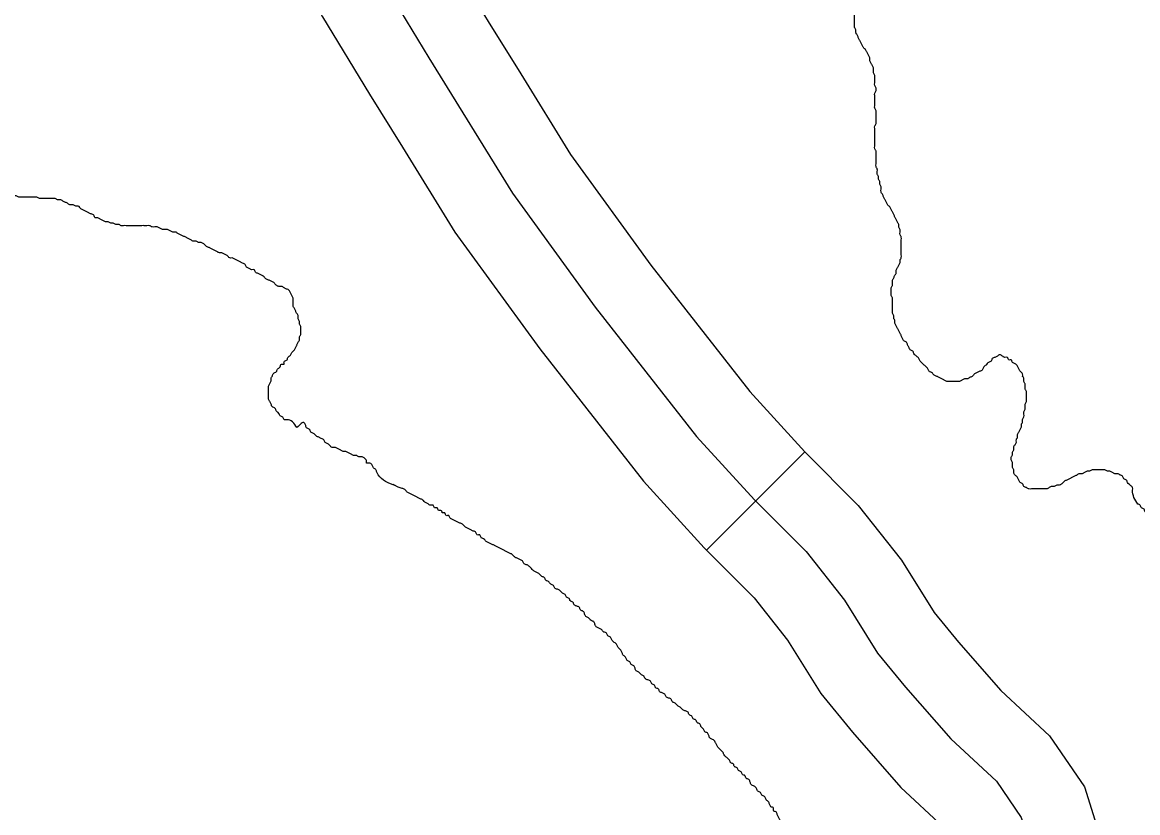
# Model space of a CAD drawing. Extents: x 813775 to 1157140, y 1757555 to 1979907.
# Drawn here: x 996904 to 999310, y 1875874 to 1877579 of the extents above; entities that cross this region are included whole.
import ezdxf

# ---------------------------------------------------------------- set-up
doc = ezdxf.new("R2010")
doc.units = 0
doc.layers.add('Level 35', color=7, linetype='Continuous')
doc.layers.add('Level 45', color=7, linetype='Continuous')

msp = doc.modelspace()

# ---------------------------------------------------------------- linework, layer by layer
at = {"layer": 'Level 35'}
for points in [[(998699, 1877578.8), (998699, 1877584.2), (998699, 1877589.7), (998699, 1877595.1), (998699, 1877600.6), (998699, 1877606), (998699, 1877611.5), (998699, 1877616.9), (998699, 1877622.4), (998699, 1877627.9), (998699, 1877633.3), (998699, 1877638.8), (998696.3, 1877644.2), (998696.3, 1877649.7), (998693.6, 1877655.1), (998693.6, 1877660.6), (998690.8, 1877666), (998688.1, 1877671.5), (998685.4, 1877676.9), (998685.4, 1877682.4), (998682.7, 1877687.9), (998679.9, 1877693.3), (998674.5, 1877698.8), (998669, 1877704.2), (998663.6, 1877709.7), (998658.1, 1877712.4), (998652.7, 1877715.1), (998647.2, 1877717.8), (998641.8, 1877720.6), (998636.3, 1877723.3), (998630.9, 1877723.3), (998625.4, 1877723.3), (998620, 1877726), (998614.5, 1877728.8), (998609.1, 1877731.5), (998603.6, 1877734.2), (998600.9, 1877739.7), (998595.4, 1877742.4), (998590, 1877745.1), (998587.3, 1877750.6), (998581.8, 1877756), (998579.1, 1877761.5), (998573.6, 1877766.9), (998570.9, 1877772.4)], [(998799.9, 1877087.9), (998799.9, 1877093.4), (998799.9, 1877098.8), (998799.9, 1877104.3), (998799.9, 1877109.7), (998799.9, 1877115.2), (998797.2, 1877120.6), (998797.2, 1877126.1), (998797.2, 1877131.5), (998794.4, 1877137), (998794.4, 1877142.4), (998791.7, 1877147.9), (998789, 1877153.4), (998786.2, 1877158.8), (998783.5, 1877164.3), (998780.8, 1877169.7), (998778.1, 1877175.2), (998775.3, 1877180.6), (998769.9, 1877186.1), (998767.2, 1877191.5), (998764.4, 1877197), (998761.7, 1877202.4), (998759, 1877207.9), (998756.3, 1877213.3), (998756.3, 1877218.8), (998756.3, 1877224.3), (998753.5, 1877229.7), (998753.5, 1877235.2), (998750.8, 1877240.6), (998750.8, 1877246.1), (998748.1, 1877251.5), (998748.1, 1877257), (998748.1, 1877262.4), (998745.4, 1877267.9), (998745.4, 1877273.3), (998745.4, 1877278.8), (998745.4, 1877284.3), (998745.4, 1877289.7), (998745.4, 1877295.2), (998745.4, 1877300.6), (998742.6, 1877306.1), (998742.6, 1877311.5), (998742.6, 1877317), (998742.6, 1877322.4), (998742.6, 1877327.9), (998742.6, 1877333.3), (998742.6, 1877338.8), (998742.6, 1877344.2), (998742.6, 1877349.7), (998742.6, 1877355.2), (998745.4, 1877360.6), (998745.4, 1877366.1), (998745.4, 1877371.5), (998745.4, 1877377), (998745.4, 1877382.4), (998745.4, 1877387.9), (998742.6, 1877393.3), (998742.6, 1877398.8), (998742.6, 1877404.2), (998742.6, 1877409.7), (998742.6, 1877415.1), (998742.6, 1877420.6), (998742.6, 1877426.1), (998745.4, 1877431.5), (998745.4, 1877437), (998742.6, 1877442.4), (998742.6, 1877447.9), (998742.6, 1877453.3), (998742.6, 1877458.8), (998742.6, 1877464.2), (998739.9, 1877469.7), (998739.9, 1877475.1), (998739.9, 1877480.6), (998737.2, 1877486.1), (998734.5, 1877491.5), (998731.7, 1877497), (998731.7, 1877502.4), (998729, 1877507.9), (998726.3, 1877513.3), (998723.6, 1877518.8), (998718.1, 1877524.2), (998715.4, 1877529.7), (998712.7, 1877535.1), (998709.9, 1877540.6), (998707.2, 1877546), (998704.5, 1877551.5), (998701.8, 1877557), (998701.8, 1877562.4), (998699, 1877567.9), (998699, 1877573.3), (998699, 1877578.8)], [(997290.3, 1877104), (997284.7, 1877104), (997279.2, 1877106.7), (997273.6, 1877106.7), (997268, 1877109.5), (997262.4, 1877112.3), (997256.8, 1877115.1), (997251.3, 1877117.9), (997245.7, 1877120.7), (997240.1, 1877123.5), (997234.5, 1877126.3), (997229, 1877126.3), (997223.4, 1877129.1), (997217.8, 1877131.9), (997212.2, 1877131.9), (997206.6, 1877131.9), (997201.1, 1877134.7), (997195.5, 1877137.4), (997189.9, 1877137.4), (997184.3, 1877137.4), (997178.7, 1877140.2), (997173.2, 1877140.2), (997167.6, 1877140.2), (997162, 1877140.2), (997156.4, 1877140.2), (997150.8, 1877140.2), (997145.3, 1877140.2), (997139.7, 1877140.2), (997134.1, 1877140.2), (997128.5, 1877140.2), (997122.9, 1877140.2), (997117.4, 1877140.2), (997111.8, 1877143), (997106.2, 1877143), (997100.6, 1877145.8), (997095.1, 1877145.8), (997089.5, 1877148.6), (997083.9, 1877148.6), (997078.3, 1877151.4), (997072.7, 1877154.2), (997067.2, 1877157), (997061.6, 1877157), (997058.8, 1877162.6), (997053.2, 1877165.4), (997047.6, 1877168.1), (997042.1, 1877170.9), (997036.5, 1877173.7), (997030.9, 1877176.5), (997025.3, 1877182.1), (997019.7, 1877182.1), (997014.2, 1877184.9), (997008.6, 1877184.9), (997003, 1877187.7), (996997.4, 1877190.5), (996991.8, 1877193.3), (996986.3, 1877196.1), (996980.7, 1877196.1), (996975.1, 1877198.8), (996969.5, 1877198.8), (996963.9, 1877198.8), (996958.4, 1877198.8), (996952.8, 1877198.8), (996947.2, 1877198.8), (996941.6, 1877198.8), (996936, 1877201.6), (996930.5, 1877201.6), (996924.9, 1877201.6), (996919.3, 1877201.6), (996913.7, 1877201.6), (996908.2, 1877201.6), (996902.6, 1877201.6), (996897, 1877201.6), (996891.4, 1877204.4), (996885.8, 1877204.4), (996880.3, 1877207.2), (996874.7, 1877207.2), (996869.1, 1877210), (996863.5, 1877210), (996857.9, 1877212.8), (996852.4, 1877212.8), (996846.8, 1877215.6), (996841.2, 1877215.6), (996835.6, 1877218.4), (996830, 1877221.2), (996824.5, 1877224), (996818.9, 1877226.8), (996813.3, 1877229.5), (996807.7, 1877232.3), (996802.1, 1877235.1), (996796.6, 1877240.7), (996791, 1877243.5)], [(997496.8, 1876704.8), (997474.4, 1876721.6), (997468.9, 1876721.6), (997466.1, 1876727.2), (997460.5, 1876730), (997457.7, 1876735.5), (997452.1, 1876741.1), (997449.3, 1876746.7), (997443.7, 1876749.5), (997441, 1876755.1), (997438.2, 1876760.7), (997435.4, 1876766.2), (997435.4, 1876771.8), (997435.4, 1876777.4), (997435.4, 1876783), (997435.4, 1876788.6), (997435.4, 1876794.2), (997438.2, 1876799.7), (997441, 1876805.3), (997441, 1876810.9), (997443.7, 1876816.5), (997446.5, 1876822.1), (997452.1, 1876824.9), (997454.9, 1876830.4), (997460.5, 1876836), (997463.3, 1876841.6), (997468.9, 1876841.6), (997468.9, 1876847.2), (997474.4, 1876850), (997477.2, 1876855.6), (997482.8, 1876861.1), (997485.6, 1876866.7), (997491.2, 1876872.3), (997494, 1876877.9), (997496.8, 1876883.5), (997499.5, 1876889.1), (997502.3, 1876894.6), (997502.3, 1876900.2), (997505.1, 1876905.8), (997505.1, 1876911.4), (997505.1, 1876917), (997505.1, 1876922.5), (997502.3, 1876928.1), (997502.3, 1876933.7), (997499.5, 1876939.3), (997499.5, 1876944.9), (997496.8, 1876950.5), (997494, 1876956), (997491.2, 1876961.6), (997488.4, 1876967.2), (997488.4, 1876972.8), (997488.4, 1876978.4), (997488.4, 1876983.9), (997485.6, 1876989.5), (997482.8, 1876995.1), (997480, 1877000.7), (997474.4, 1877003.5), (997468.9, 1877006.3), (997463.3, 1877009.1), (997457.7, 1877009.1), (997452.1, 1877011.9), (997446.5, 1877017.4), (997441, 1877020.2), (997435.4, 1877023), (997429.8, 1877025.8), (997424.2, 1877031.4), (997418.6, 1877034.2), (997413.1, 1877037), (997407.5, 1877039.8), (997404.7, 1877045.3), (997399.1, 1877045.3), (997393.5, 1877048.1), (997388, 1877050.9), (997385.2, 1877056.5), (997379.6, 1877059.3), (997374, 1877062.1), (997368.4, 1877064.9), (997362.9, 1877067.7), (997357.3, 1877070.5), (997351.7, 1877070.5), (997346.1, 1877076), (997340.5, 1877078.8), (997335, 1877081.6), (997329.4, 1877081.6), (997323.8, 1877084.4), (997318.2, 1877087.2), (997312.6, 1877090), (997307.1, 1877092.8), (997301.5, 1877095.6), (997295.9, 1877101.2), (997290.3, 1877104)], [(999061.5, 1876815.2), (999061.5, 1876820.7), (999056.1, 1876826.1), (999053.4, 1876831.6), (999050.6, 1876837), (999045.2, 1876842.5), (999039.7, 1876845.2), (999037, 1876850.7), (999031.6, 1876850.7), (999028.8, 1876856.1), (999023.4, 1876856.1), (999017.9, 1876858.8), (999012.5, 1876861.6), (999007, 1876858.8), (999001.6, 1876856.1), (998996.1, 1876853.4), (998993.4, 1876847.9), (998987.9, 1876845.2), (998982.5, 1876839.7), (998977, 1876834.3), (998974.3, 1876828.8), (998968.9, 1876826.1), (998963.4, 1876823.4), (998958, 1876820.7), (998952.5, 1876815.2), (998947.1, 1876812.5), (998941.6, 1876809.7), (998936.2, 1876809.7), (998930.7, 1876807), (998925.3, 1876804.3), (998919.8, 1876804.3), (998914.4, 1876804.3), (998908.9, 1876804.3), (998903.5, 1876804.3), (998898, 1876804.3), (998892.6, 1876807), (998887.1, 1876809.7), (998881.6, 1876812.5), (998876.2, 1876815.2), (998870.7, 1876817.9), (998865.3, 1876823.4), (998859.8, 1876826.1), (998857.1, 1876831.6), (998851.7, 1876837), (998846.2, 1876842.5), (998840.8, 1876847.9), (998838, 1876853.4), (998832.6, 1876858.8), (998827.1, 1876864.3), (998824.4, 1876869.7), (998819, 1876872.5), (998816.2, 1876877.9), (998813.5, 1876883.4), (998810.8, 1876888.8), (998805.3, 1876891.6), (998802.6, 1876897), (998799.9, 1876902.5), (998797.2, 1876907.9), (998794.4, 1876913.4), (998791.7, 1876918.8), (998789, 1876924.3), (998786.2, 1876929.7), (998786.2, 1876935.2), (998783.5, 1876940.6), (998783.5, 1876946.1), (998780.8, 1876951.6), (998780.8, 1876957), (998780.8, 1876962.5), (998780.8, 1876967.9), (998780.8, 1876973.4), (998780.8, 1876978.8), (998780.8, 1876984.3), (998778.1, 1876989.7), (998778.1, 1876995.2), (998778.1, 1877000.6), (998778.1, 1877006.1), (998780.8, 1877011.5), (998780.8, 1877017), (998780.8, 1877022.5), (998783.5, 1877027.9), (998786.2, 1877033.4), (998789, 1877038.8), (998789, 1877044.3), (998791.7, 1877049.7), (998794.4, 1877055.2), (998797.2, 1877060.6), (998797.2, 1877066.1), (998799.9, 1877071.5), (998799.9, 1877077), (998799.9, 1877082.4), (998799.9, 1877087.9)], [(999309.6, 1876539.8), (999298.7, 1876569.8), (999298.7, 1876575.2), (999293.2, 1876580.7), (999287.8, 1876586.1), (999285.1, 1876591.6), (999279.6, 1876594.3), (999276.9, 1876599.8), (999271.4, 1876602.5), (999266, 1876605.2), (999260.5, 1876605.2), (999255.1, 1876607.9), (999249.6, 1876610.7), (999244.2, 1876610.7), (999238.7, 1876613.4), (999233.3, 1876613.4), (999227.8, 1876613.4), (999222.4, 1876613.4), (999216.9, 1876613.4), (999211.5, 1876613.4), (999206, 1876610.7), (999200.6, 1876610.7), (999195.1, 1876607.9), (999189.7, 1876605.2), (999184.2, 1876605.2), (999178.7, 1876602.5), (999173.3, 1876599.8), (999167.8, 1876597), (999162.4, 1876594.3), (999156.9, 1876591.6), (999151.5, 1876588.9), (999146, 1876583.4), (999140.6, 1876580.7), (999135.1, 1876580.7), (999129.7, 1876577.9), (999124.2, 1876577.9), (999118.8, 1876575.2), (999113.3, 1876572.5), (999107.9, 1876572.5), (999102.4, 1876572.5), (999097, 1876572.5), (999091.5, 1876572.5), (999086.1, 1876572.5), (999080.6, 1876572.5), (999075.2, 1876572.5), (999069.7, 1876575.2), (999064.3, 1876577.9), (999061.5, 1876583.4), (999056.1, 1876586.1), (999053.4, 1876591.6), (999050.6, 1876597), (999045.2, 1876602.5), (999042.5, 1876607.9), (999042.5, 1876613.4), (999039.7, 1876618.9), (999039.7, 1876624.3), (999039.7, 1876629.8), (999037, 1876635.2), (999037, 1876640.7), (999039.7, 1876646.1), (999039.7, 1876651.6), (999042.5, 1876657), (999042.5, 1876662.5), (999045.2, 1876667.9), (999047.9, 1876673.4), (999047.9, 1876678.8), (999050.6, 1876684.3), (999050.6, 1876689.8), (999053.4, 1876695.2), (999056.1, 1876700.7), (999058.8, 1876706.1), (999058.8, 1876711.6), (999061.5, 1876717), (999061.5, 1876722.5), (999064.3, 1876727.9), (999064.3, 1876733.4), (999064.3, 1876738.8), (999067, 1876744.3), (999067, 1876749.8), (999067, 1876755.2), (999069.7, 1876760.7), (999069.7, 1876766.1), (999069.7, 1876771.6), (999069.7, 1876777), (999069.7, 1876782.5), (999067, 1876787.9), (999067, 1876793.4), (999067, 1876798.8), (999064.3, 1876804.3), (999064.3, 1876809.7), (999061.5, 1876815.2)], [(997709.6, 1876579.2), (997671.9, 1876603), (997669.1, 1876608.6), (997666.4, 1876614.1), (997660.8, 1876619.7), (997658, 1876625.3), (997652.4, 1876628.1), (997646.8, 1876628.1), (997646.8, 1876633.7), (997641.3, 1876639.3), (997635.7, 1876642), (997630.1, 1876642), (997624.5, 1876644.8), (997618.9, 1876644.8), (997613.4, 1876647.6), (997607.8, 1876650.4), (997602.2, 1876653.2), (997596.6, 1876653.2), (997591, 1876656), (997585.5, 1876658.8), (997579.9, 1876661.6), (997574.3, 1876661.6), (997568.7, 1876664.4), (997563.1, 1876670), (997557.6, 1876672.7), (997554.8, 1876678.3), (997549.2, 1876681.1), (997543.6, 1876683.9), (997538, 1876686.7), (997532.5, 1876692.3), (997526.9, 1876695.1), (997524.1, 1876700.7), (997518.5, 1876703.4), (997515.7, 1876709), (997512.9, 1876714.6), (997496.8, 1876704.8)], [(997810, 1876520.6), (997807.2, 1876526.2), (997801.7, 1876526.2), (997798.9, 1876531.8), (997793.3, 1876531.8), (997790.5, 1876537.4), (997784.9, 1876537.4), (997779.3, 1876540.2), (997773.8, 1876543), (997768.2, 1876548.5), (997762.6, 1876551.3), (997757, 1876554.1), (997751.4, 1876556.9), (997745.9, 1876559.7), (997740.3, 1876562.5), (997734.7, 1876565.3), (997729.1, 1876570.9), (997723.5, 1876573.7), (997715.2, 1876576.4), (997709.6, 1876579.2), (997704, 1876582)], [(999770.2, 1876509.8), (999764.8, 1876512.5), (999759.3, 1876515.2), (999753.9, 1876518), (999748.4, 1876518), (999743, 1876523.4), (999737.5, 1876526.1), (999732.1, 1876528.9), (999726.6, 1876531.6), (999721.2, 1876531.6), (999715.7, 1876534.3), (999710.3, 1876537), (999704.8, 1876537), (999699.4, 1876539.8), (999693.9, 1876539.8), (999688.5, 1876542.5), (999683, 1876542.5), (999677.6, 1876545.2), (999672.1, 1876545.2), (999666.7, 1876545.2), (999661.2, 1876545.2), (999655.7, 1876545.2), (999650.3, 1876545.2), (999644.8, 1876545.2), (999639.4, 1876545.2), (999633.9, 1876542.5), (999628.5, 1876542.5), (999623, 1876542.5), (999617.6, 1876542.5), (999612.1, 1876542.5), (999606.7, 1876542.5), (999601.2, 1876539.8), (999595.8, 1876539.8), (999590.3, 1876537), (999584.9, 1876537), (999579.4, 1876537), (999574, 1876534.3), (999568.5, 1876534.3), (999563.1, 1876534.3), (999557.6, 1876534.3), (999552.2, 1876531.6), (999546.7, 1876531.6), (999541.3, 1876531.6), (999535.8, 1876531.6), (999530.4, 1876531.6), (999524.9, 1876531.6), (999519.5, 1876531.6), (999514, 1876531.6), (999508.6, 1876531.6), (999503.1, 1876528.9), (999497.7, 1876528.9), (999492.2, 1876528.9), (999486.8, 1876526.1), (999481.3, 1876526.1), (999475.9, 1876523.4), (999470.4, 1876523.4), (999464.9, 1876520.7), (999459.5, 1876520.7), (999454, 1876520.7), (999448.6, 1876518), (999443.1, 1876518), (999437.7, 1876515.2), (999432.2, 1876515.2), (999426.8, 1876515.2), (999421.3, 1876512.5), (999415.9, 1876509.8), (999410.4, 1876509.8), (999405, 1876509.8), (999399.5, 1876507), (999394.1, 1876507), (999388.6, 1876504.3), (999383.2, 1876504.3), (999377.7, 1876504.3), (999372.3, 1876504.3), (999366.8, 1876504.3), (999361.4, 1876507), (999355.9, 1876507), (999350.5, 1876509.8), (999345, 1876509.8), (999339.6, 1876512.5), (999334.1, 1876515.2), (999331.4, 1876520.7), (999325.9, 1876523.4), (999323.2, 1876528.9), (999317.8, 1876531.6), (999315, 1876537), (999309.6, 1876539.8)], [(998245.2, 1876169), (998239.6, 1876171.8), (998234, 1876177.3), (998228.5, 1876180.1), (998225.7, 1876185.7), (998222.9, 1876191.3), (998217.3, 1876194.1), (998214.5, 1876199.7), (998208.9, 1876202.5), (998206.1, 1876208), (998200.6, 1876213.6), (998197.8, 1876219.2), (998195, 1876224.8), (998189.4, 1876230.4), (998186.6, 1876236), (998181, 1876241.5), (998175.5, 1876247.1), (998172.7, 1876252.7), (998167.1, 1876255.5), (998164.3, 1876261.1), (998158.7, 1876263.9), (998153.1, 1876269.4), (998147.6, 1876272.2), (998142, 1876275), (998139.2, 1876280.6), (998136.4, 1876286.2), (998130.8, 1876289), (998125.2, 1876294.6), (998119.7, 1876297.4), (998116.9, 1876302.9), (998114.1, 1876308.5), (998108.5, 1876311.3), (998105.7, 1876316.9), (998100.1, 1876319.7), (998094.6, 1876322.5), (998091.8, 1876328.1), (998086.2, 1876330.8), (998083.4, 1876336.4), (998077.8, 1876339.2), (998075, 1876344.8), (998069.5, 1876347.6), (998063.9, 1876353.2), (998058.3, 1876356), (998052.7, 1876358.8), (998049.9, 1876364.3), (998044.4, 1876367.1), (998038.8, 1876372.7), (998033.2, 1876375.5), (998030.4, 1876381.1), (998024.8, 1876383.9), (998019.2, 1876389.5), (998013.7, 1876392.2), (998008.1, 1876395), (998002.5, 1876400.6), (997996.9, 1876406.2), (997991.3, 1876409), (997985.8, 1876411.8), (997983, 1876417.4), (997977.4, 1876420.2), (997971.8, 1876422.9), (997966.2, 1876425.7), (997960.7, 1876431.3), (997955.1, 1876434.1), (997949.5, 1876436.9), (997943.9, 1876439.7), (997938.3, 1876442.5), (997932.8, 1876445.3), (997927.2, 1876448.1), (997921.6, 1876450.9), (997916, 1876453.6), (997910.5, 1876456.4), (997904.9, 1876459.2), (997899.3, 1876464.8), (997893.7, 1876467.6), (997890.9, 1876473.2), (997885.3, 1876473.2), (997882.6, 1876478.8), (997877, 1876481.6), (997871.4, 1876484.3), (997865.8, 1876487.1), (997860.2, 1876489.9), (997854.7, 1876495.5), (997849.1, 1876498.3), (997843.5, 1876501.1), (997837.9, 1876503.9), (997832.3, 1876506.7), (997826.8, 1876509.5), (997824, 1876515), (997818.4, 1876515), (997815.6, 1876520.6), (997810, 1876520.6)], [(998607.8, 1875742), (998605.1, 1875747.5), (998599.5, 1875753.1), (998596.7, 1875758.7), (998593.9, 1875764.3), (998591.1, 1875769.9), (998588.3, 1875775.4), (998582.7, 1875781), (998579.9, 1875786.6), (998577.2, 1875792.2), (998571.6, 1875797.8), (998568.8, 1875803.4), (998566, 1875808.9), (998563.2, 1875814.5), (998560.4, 1875820.1), (998554.8, 1875825.7), (998552.1, 1875831.3), (998549.3, 1875836.8), (998546.5, 1875842.4), (998543.7, 1875848), (998540.9, 1875853.6), (998538.1, 1875859.2), (998535.3, 1875864.8), (998532.5, 1875870.3), (998529.7, 1875875.9), (998524.2, 1875878.7), (998524.2, 1875884.3), (998518.6, 1875887.1), (998515.8, 1875892.7), (998513, 1875898.2), (998507.4, 1875903.8), (998504.6, 1875909.4), (998499.1, 1875912.2), (998496.3, 1875917.8), (998490.7, 1875920.6), (998487.9, 1875926.2), (998482.3, 1875931.7), (998476.7, 1875934.5), (998473.9, 1875940.1), (998471.2, 1875945.7), (998465.6, 1875948.5), (998462.8, 1875954.1), (998457.2, 1875956.9), (998454.4, 1875962.4), (998448.8, 1875965.2), (998446, 1875970.8), (998440.5, 1875973.6), (998437.7, 1875979.2), (998432.1, 1875982), (998429.3, 1875987.6), (998423.7, 1875993.1), (998418.2, 1875998.7), (998415.4, 1876004.3), (998409.8, 1876009.9), (998404.2, 1876015.5), (998401.4, 1876021), (998398.6, 1876026.6), (998393, 1876032.2), (998387.5, 1876035), (998384.7, 1876040.6), (998381.9, 1876046.2), (998376.3, 1876049), (998373.5, 1876054.5), (998367.9, 1876060.1), (998365.2, 1876065.7), (998359.6, 1876068.5), (998356.8, 1876074.1), (998351.2, 1876076.9), (998348.4, 1876082.4), (998342.8, 1876085.2), (998340, 1876090.8), (998334.5, 1876093.6), (998328.9, 1876096.4), (998323.3, 1876102), (998317.7, 1876104.8), (998312.1, 1876110.4), (998306.6, 1876113.1), (998303.8, 1876118.7), (998298.2, 1876121.5), (998292.6, 1876124.3), (998289.8, 1876129.9), (998284.3, 1876132.7), (998278.7, 1876135.5), (998275.9, 1876141.1), (998270.3, 1876143.8), (998267.5, 1876149.4), (998261.9, 1876152.2), (998259.1, 1876157.8), (998253.6, 1876160.6), (998248, 1876163.4), (998245.2, 1876169)]]:
    msp.add_spline(points, degree=3, dxfattribs=at)
at = {"layer": 'Level 45'}
msp.add_line((998379.6, 1876440.4), (998591.8, 1876652.4), dxfattribs=at)
for points in [[(997635.5, 1878415.4), (997533.4, 1878253.1), (997448, 1878039.4), (997438.7, 1877881.4), (997462.4, 1877767.7), (997552, 1877590.9), (997653.3, 1877424), (997724, 1877309.7)], [(997889.4, 1878255.7), (997801.8, 1878116.5), (997744.6, 1877973.3), (997740.5, 1877903.7), (997748, 1877867.9), (997814.4, 1877736.8), (997909.2, 1877580.7), (997979.2, 1877467.3)], [(997605.2, 1877817.8), (997683.2, 1877663.9), (997781.3, 1877502.3), (997961.8, 1877210.1), (998140.1, 1876964.7), (998358.5, 1876685.8), (998483.3, 1876548.8), (998594.8, 1876437.3), (998677.2, 1876332.4), (998748.5, 1876218.6), (998808.7, 1876145), (998906.8, 1876033.5), (999004.9, 1875942), (999058.3, 1875863.7), (999073.9, 1875814.6), (999051.7, 1875694.4), (998998.2, 1875605.1), (998915.7, 1875540.4), (998826.6, 1875498), (998683.9, 1875489.1), (998518.3, 1875503.4)], [(997979.2, 1877467.3), (998086.5, 1877293.7), (998259.9, 1877055), (998473.2, 1876782.7), (998591.9, 1876652.4), (998591.8, 1876652.4)], [(997724, 1877309.7), (997837.1, 1877126.5), (998020.3, 1876874.3), (998243.9, 1876588.9), (998374.8, 1876445.2), (998379.6, 1876440.4)], [(998591.8, 1876652.4), (998707.2, 1876537), (998800.1, 1876418.9), (998870.6, 1876306.3), (998923.2, 1876242), (999014.5, 1876138.1), (999119.3, 1876040.3), (999194.6, 1875930.1), (999228.3, 1875824.2), (999201.4, 1875679.1)], [(998379.6, 1876440.4), (998482.4, 1876337.6), (998554.4, 1876246), (998626.4, 1876131), (998694.3, 1876048), (998799, 1875928.8), (998890.4, 1875843.7), (998919, 1875801.7), (998909.1, 1875748.3)]]:
    msp.add_lwpolyline(points, dxfattribs=at)

doc.saveas('drawing.dxf')
